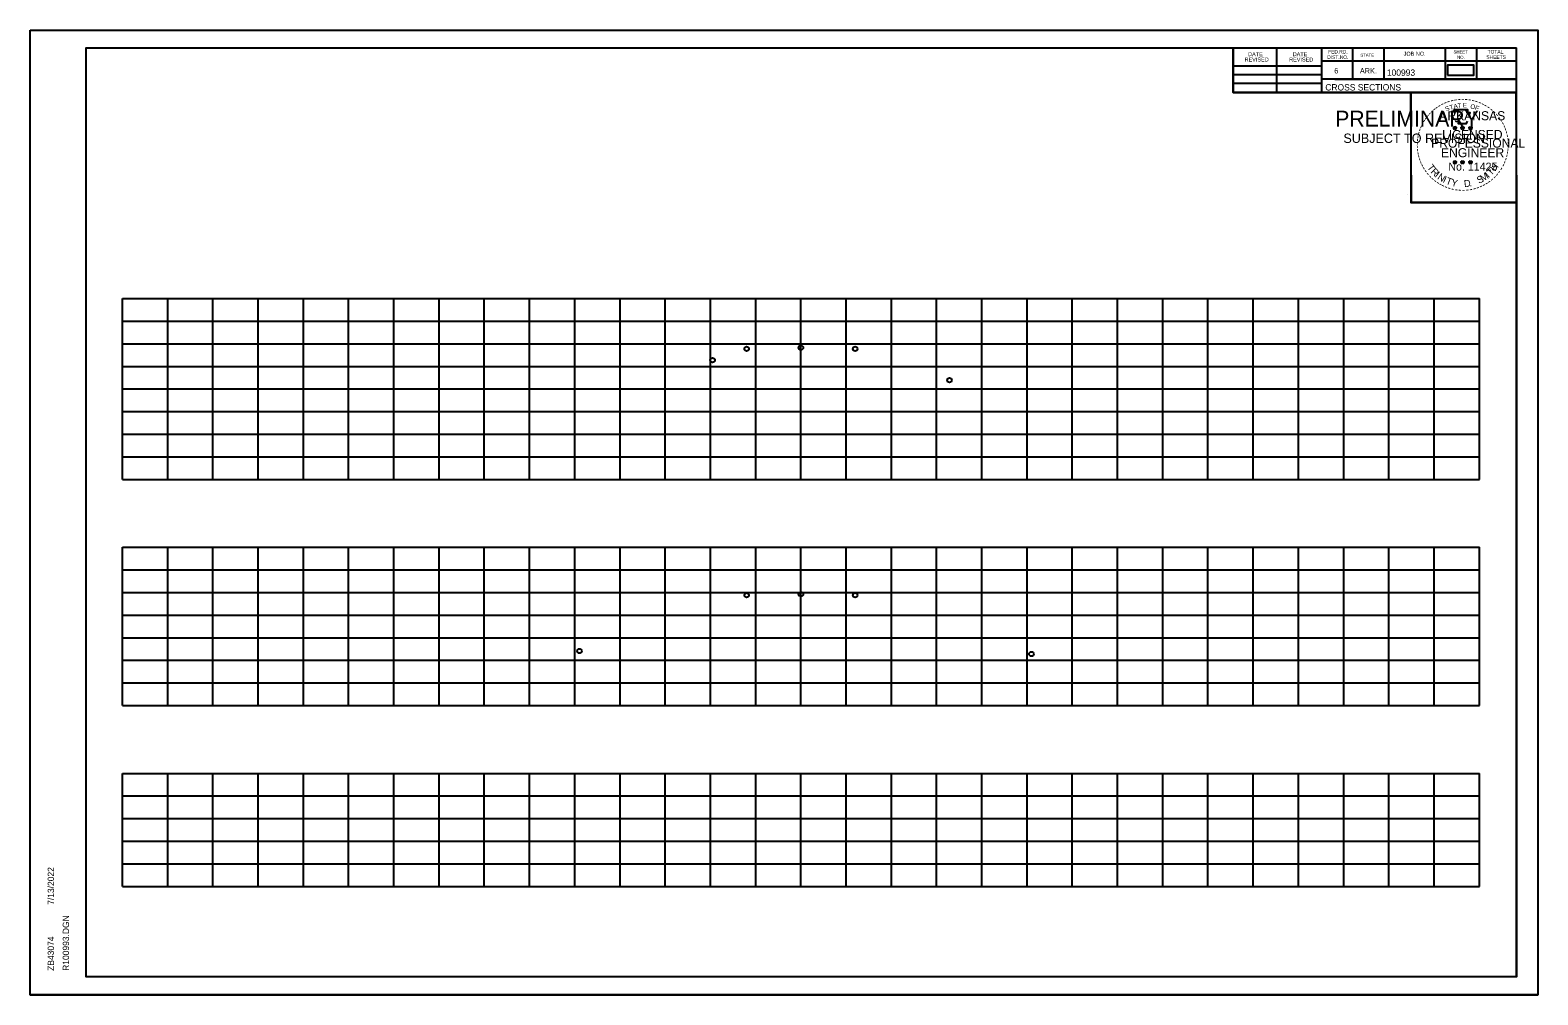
# Model space of a CAD drawing. Extents: x 4667 to 1632277, y -2100 to 724501.
# Drawn here: x 8335.2 to 8668.5, y -995 to -781.7 of the extents above; entities that cross this region are included whole.
import ezdxf

# ---------------------------------------------------------------- set-up
doc = ezdxf.new("R2010")
doc.units = 0
doc.layers.add('R_Grid', color=7, linetype='Continuous')
doc.layers.add('R_No Plot', color=7, linetype='Continuous')

msp = doc.modelspace()

# ---------------------------------------------------------------- linework, layer by layer
at = {"layer": 'R_Grid'}
for p, q in [((8355.57, -841.05), (8655.57, -841.05)), ((8355.57, -881.05), (8355.57, -841.05)), ((8365.57, -881.05), (8365.57, -841.05)), ((8375.57, -881.05), (8375.57, -841.05)), ((8385.57, -881.05), (8385.57, -841.05)), ((8395.57, -881.05), (8395.57, -841.05)), ((8405.57, -881.05), (8405.57, -841.05)), ((8415.57, -881.05), (8415.57, -841.05)), ((8425.57, -881.05), (8425.57, -841.05)), ((8435.57, -881.05), (8435.57, -841.05)), ((8445.57, -881.05), (8445.57, -841.05)), ((8455.57, -881.05), (8455.57, -841.05)), ((8465.57, -881.05), (8465.57, -841.05)), ((8475.57, -881.05), (8475.57, -841.05)), ((8485.57, -881.05), (8485.57, -841.05)), ((8495.57, -881.05), (8495.57, -841.05)), ((8505.57, -881.05), (8505.57, -841.05)), ((8515.57, -881.05), (8515.57, -841.05)), ((8525.57, -881.05), (8525.57, -841.05)), ((8535.57, -881.05), (8535.57, -841.05)), ((8545.57, -881.05), (8545.57, -841.05)), ((8555.57, -881.05), (8555.57, -841.05)), ((8565.57, -881.05), (8565.57, -841.05)), ((8575.57, -881.05), (8575.57, -841.05)), ((8585.57, -881.05), (8585.57, -841.05)), ((8595.57, -881.05), (8595.57, -841.05)), ((8605.57, -881.05), (8605.57, -841.05)), ((8615.57, -881.05), (8615.57, -841.05)), ((8625.57, -881.05), (8625.57, -841.05)), ((8635.57, -881.05), (8635.57, -841.05)), ((8645.57, -881.05), (8645.57, -841.05)), ((8655.57, -881.05), (8655.57, -841.05)), ((8355.57, -846.05), (8655.57, -846.05)), ((8355.57, -851.05), (8655.57, -851.05)), ((8355.57, -856.05), (8655.57, -856.05)), ((8355.57, -861.05), (8655.57, -861.05)), ((8355.57, -866.05), (8655.57, -866.05)), ((8355.57, -871.05), (8655.57, -871.05)), ((8355.57, -876.05), (8655.57, -876.05)), ((8355.57, -881.05), (8655.57, -881.05)), ((8355.57, -896.05), (8655.57, -896.05)), ((8355.57, -931.05), (8355.57, -896.05)), ((8355.57, -896.05), (8655.57, -896.05)), ((8355.57, -931.05), (8355.57, -896.05)), ((8365.57, -931.05), (8365.57, -896.05)), ((8365.57, -931.05), (8365.57, -896.05)), ((8375.57, -931.05), (8375.57, -896.05)), ((8375.57, -931.05), (8375.57, -896.05)), ((8385.57, -931.05), (8385.57, -896.05)), ((8385.57, -931.05), (8385.57, -896.05)), ((8395.57, -931.05), (8395.57, -896.05)), ((8395.57, -931.05), (8395.57, -896.05)), ((8405.57, -931.05), (8405.57, -896.05)), ((8405.57, -931.05), (8405.57, -896.05)), ((8415.57, -931.05), (8415.57, -896.05)), ((8415.57, -931.05), (8415.57, -896.05)), ((8425.57, -931.05), (8425.57, -896.05)), ((8425.57, -931.05), (8425.57, -896.05)), ((8435.57, -931.05), (8435.57, -896.05)), ((8435.57, -931.05), (8435.57, -896.05)), ((8445.57, -931.05), (8445.57, -896.05)), ((8445.57, -931.05), (8445.57, -896.05)), ((8455.57, -931.05), (8455.57, -896.05)), ((8455.57, -931.05), (8455.57, -896.05)), ((8465.57, -931.05), (8465.57, -896.05)), ((8465.57, -931.05), (8465.57, -896.05)), ((8475.57, -931.05), (8475.57, -896.05)), ((8475.57, -931.05), (8475.57, -896.05)), ((8485.57, -931.05), (8485.57, -896.05)), ((8485.57, -931.05), (8485.57, -896.05)), ((8495.57, -931.05), (8495.57, -896.05)), ((8495.57, -931.05), (8495.57, -896.05)), ((8505.57, -931.05), (8505.57, -896.05)), ((8505.57, -931.05), (8505.57, -896.05)), ((8515.57, -931.05), (8515.57, -896.05)), ((8515.57, -931.05), (8515.57, -896.05)), ((8525.57, -931.05), (8525.57, -896.05)), ((8525.57, -931.05), (8525.57, -896.05)), ((8535.57, -931.05), (8535.57, -896.05)), ((8535.57, -931.05), (8535.57, -896.05)), ((8545.57, -931.05), (8545.57, -896.05)), ((8545.57, -931.05), (8545.57, -896.05)), ((8555.57, -931.05), (8555.57, -896.05)), ((8555.57, -931.05), (8555.57, -896.05)), ((8565.57, -931.05), (8565.57, -896.05)), ((8565.57, -931.05), (8565.57, -896.05)), ((8575.57, -931.05), (8575.57, -896.05)), ((8575.57, -931.05), (8575.57, -896.05)), ((8585.57, -931.05), (8585.57, -896.05)), ((8585.57, -931.05), (8585.57, -896.05)), ((8595.57, -931.05), (8595.57, -896.05)), ((8595.57, -931.05), (8595.57, -896.05)), ((8605.57, -931.05), (8605.57, -896.05)), ((8605.57, -931.05), (8605.57, -896.05)), ((8615.57, -931.05), (8615.57, -896.05)), ((8615.57, -931.05), (8615.57, -896.05)), ((8625.57, -931.05), (8625.57, -896.05)), ((8625.57, -931.05), (8625.57, -896.05)), ((8635.57, -931.05), (8635.57, -896.05)), ((8635.57, -931.05), (8635.57, -896.05)), ((8645.57, -931.05), (8645.57, -896.05)), ((8645.57, -931.05), (8645.57, -896.05)), ((8655.57, -931.05), (8655.57, -896.05)), ((8655.57, -931.05), (8655.57, -896.05)), ((8355.57, -901.05), (8655.57, -901.05)), ((8355.57, -901.05), (8655.57, -901.05)), ((8355.57, -906.05), (8655.57, -906.05)), ((8355.57, -906.05), (8655.57, -906.05)), ((8355.57, -911.05), (8655.57, -911.05)), ((8355.57, -911.05), (8655.57, -911.05)), ((8355.57, -916.05), (8655.57, -916.05)), ((8355.57, -916.05), (8655.57, -916.05)), ((8355.57, -921.05), (8655.57, -921.05)), ((8355.57, -921.05), (8655.57, -921.05)), ((8355.57, -926.05), (8655.57, -926.05)), ((8355.57, -926.05), (8655.57, -926.05)), ((8355.57, -931.05), (8655.57, -931.05)), ((8355.57, -931.05), (8655.57, -931.05)), ((8355.57, -946.05), (8655.57, -946.05)), ((8355.57, -971.05), (8355.57, -946.05)), ((8365.57, -971.05), (8365.57, -946.05)), ((8375.57, -971.05), (8375.57, -946.05)), ((8385.57, -971.05), (8385.57, -946.05)), ((8395.57, -971.05), (8395.57, -946.05)), ((8405.57, -971.05), (8405.57, -946.05)), ((8415.57, -971.05), (8415.57, -946.05)), ((8425.57, -971.05), (8425.57, -946.05)), ((8435.57, -971.05), (8435.57, -946.05)), ((8445.57, -971.05), (8445.57, -946.05)), ((8455.57, -971.05), (8455.57, -946.05)), ((8465.57, -971.05), (8465.57, -946.05)), ((8475.57, -971.05), (8475.57, -946.05)), ((8485.57, -971.05), (8485.57, -946.05)), ((8495.57, -971.05), (8495.57, -946.05)), ((8505.57, -971.05), (8505.57, -946.05)), ((8515.57, -971.05), (8515.57, -946.05)), ((8525.57, -971.05), (8525.57, -946.05)), ((8535.57, -971.05), (8535.57, -946.05)), ((8545.57, -971.05), (8545.57, -946.05)), ((8555.57, -971.05), (8555.57, -946.05)), ((8565.57, -971.05), (8565.57, -946.05)), ((8575.57, -971.05), (8575.57, -946.05)), ((8585.57, -971.05), (8585.57, -946.05)), ((8595.57, -971.05), (8595.57, -946.05)), ((8605.57, -971.05), (8605.57, -946.05)), ((8615.57, -971.05), (8615.57, -946.05)), ((8625.57, -971.05), (8625.57, -946.05)), ((8635.57, -971.05), (8635.57, -946.05)), ((8645.57, -971.05), (8645.57, -946.05)), ((8655.57, -971.05), (8655.57, -946.05)), ((8355.57, -951.05), (8655.57, -951.05)), ((8355.57, -956.05), (8655.57, -956.05)), ((8355.57, -961.05), (8655.57, -961.05)), ((8355.57, -966.05), (8655.57, -966.05)), ((8355.57, -971.05), (8655.57, -971.05))]:
    msp.add_line(p, q, dxfattribs=at)
at = {"layer": 'R_No Plot'}
for p, q in [((8335.16, -781.7), (8668.5, -781.7)), ((8347.57, -785.59), (8663.75, -785.59)), ((8347.57, -991.05), (8347.57, -785.59)), ((8500.09, -785.85), (8500.09, -785.85)), ((8500.09, -785.85), (8500.09, -785.85)), ((8601.11, -795.47), (8601.11, -785.59)), ((8610.79, -795.47), (8610.79, -785.59)), ((8620.65, -785.59), (8620.65, -795.47)), ((8627.49, -785.59), (8627.49, -792.53)), ((8634.43, -785.59), (8634.43, -792.53)), ((8648.01, -785.59), (8648.01, -792.53)), ((8654.95, -785.59), (8654.95, -792.53)), ((8663.75, -991.05), (8663.75, -785.59)), ((8601.11, -789.61), (8620.65, -789.61)), ((8663.75, -788.53), (8620.65, -788.53)), ((8663.75, -788.51), (8663.75, -788.51)), ((8601.11, -791.47), (8620.65, -791.47)), ((8663.75, -792.53), (8620.65, -792.53)), ((8623.61, -792.53), (8663.75, -792.53)), ((8601.11, -793.41), (8620.65, -793.41)), ((8663.75, -795.47), (8601.11, -795.47)), ((8649.83, -803.21), (8650.18, -803.33)), ((8649.83, -803.21), (8650.08, -803.26)), ((8649.83, -803.21), (8650.07, -803.34)), ((8649.96, -803.62), (8650.18, -803.33)), ((8650.18, -802.96), (8650.14, -803.21)), ((8650.18, -803.33), (8650.18, -802.96)), ((8650.18, -802.96), (8650.23, -803.21)), ((8650.53, -803.21), (8650.18, -803.33)), ((8650.39, -803.62), (8650.18, -803.33)), ((8650.53, -803.21), (8650.24, -803.26)), ((8650.39, -803.62), (8650.26, -803.33)), ((8650.53, -803.21), (8650.32, -803.32)), ((8651.5, -803.21), (8651.85, -803.33)), ((8651.5, -803.21), (8651.75, -803.26)), ((8651.5, -803.21), (8651.74, -803.34)), ((8651.63, -803.62), (8651.85, -803.33)), ((8651.85, -802.96), (8651.81, -803.21)), ((8651.85, -803.33), (8651.85, -802.96)), ((8651.85, -802.96), (8651.9, -803.21)), ((8652.2, -803.21), (8651.85, -803.33)), ((8652.06, -803.62), (8651.85, -803.33)), ((8652.2, -803.21), (8651.91, -803.26)), ((8652.06, -803.62), (8651.93, -803.33)), ((8652.2, -803.21), (8651.99, -803.32)), ((8653.26, -803.23), (8653.61, -803.34)), ((8653.26, -803.23), (8653.52, -803.27)), ((8653.26, -803.23), (8653.5, -803.35)), ((8653.4, -803.63), (8653.61, -803.34)), ((8653.61, -802.97), (8653.57, -803.22)), ((8653.61, -803.34), (8653.61, -802.97)), ((8653.61, -802.97), (8653.66, -803.22)), ((8653.96, -803.23), (8653.61, -803.34)), ((8653.83, -803.63), (8653.61, -803.34)), ((8653.96, -803.23), (8653.67, -803.28)), ((8653.83, -803.63), (8653.69, -803.34)), ((8653.96, -803.23), (8653.76, -803.33)), ((8649.96, -803.62), (8650.09, -803.38)), ((8649.96, -803.62), (8650.18, -803.41)), ((8650.39, -803.62), (8650.18, -803.41)), ((8651.63, -803.62), (8651.76, -803.38)), ((8651.63, -803.62), (8651.85, -803.41)), ((8652.06, -803.62), (8651.85, -803.41)), ((8653.4, -803.63), (8653.52, -803.39)), ((8653.4, -803.63), (8653.61, -803.42)), ((8653.83, -803.63), (8653.61, -803.42)), ((8649.83, -810.79), (8650.18, -810.9)), ((8649.83, -810.79), (8650.08, -810.83)), ((8649.83, -810.79), (8650.06, -810.91)), ((8649.96, -811.2), (8650.18, -810.9)), ((8649.96, -811.2), (8650.09, -810.95)), ((8649.96, -811.2), (8650.17, -810.98)), ((8650.18, -810.53), (8650.13, -810.79)), ((8650.39, -811.2), (8650.17, -810.98)), ((8650.18, -810.9), (8650.18, -810.53)), ((8650.18, -810.53), (8650.22, -810.78)), ((8650.52, -810.79), (8650.18, -810.9)), ((8650.39, -811.2), (8650.18, -810.9)), ((8650.52, -810.79), (8650.24, -810.84)), ((8650.39, -811.2), (8650.25, -810.9)), ((8650.52, -810.79), (8650.32, -810.89)), ((8651.5, -810.79), (8651.84, -810.9)), ((8651.5, -810.79), (8651.75, -810.83)), ((8651.5, -810.79), (8651.73, -810.91)), ((8651.63, -811.2), (8651.84, -810.9)), ((8651.63, -811.2), (8651.75, -810.95)), ((8651.63, -811.2), (8651.84, -810.98)), ((8651.84, -810.53), (8651.8, -810.79)), ((8651.84, -810.9), (8651.84, -810.53)), ((8651.84, -810.53), (8651.89, -810.78)), ((8652.19, -810.79), (8651.84, -810.9)), ((8652.06, -811.2), (8651.84, -810.9)), ((8652.06, -811.2), (8651.84, -810.98)), ((8652.19, -810.79), (8651.91, -810.84)), ((8652.06, -811.2), (8651.92, -810.9)), ((8652.19, -810.79), (8651.99, -810.89)), ((8653.26, -810.8), (8653.61, -810.91)), ((8653.26, -810.8), (8653.52, -810.84)), ((8653.26, -810.8), (8653.5, -810.92)), ((8653.4, -811.21), (8653.61, -810.91)), ((8653.4, -811.21), (8653.52, -810.96)), ((8653.4, -811.21), (8653.61, -810.99)), ((8653.61, -810.54), (8653.57, -810.8)), ((8653.61, -810.91), (8653.61, -810.54)), ((8653.61, -810.54), (8653.66, -810.79)), ((8653.96, -810.8), (8653.61, -810.91)), ((8653.82, -811.21), (8653.61, -810.91)), ((8653.82, -811.21), (8653.61, -810.99)), ((8653.96, -810.8), (8653.67, -810.85)), ((8653.82, -811.21), (8653.69, -810.91)), ((8653.96, -810.8), (8653.75, -810.9)), ((8639.78, -817.93), (8639.78, -817.93)), ((8347.57, -991.05), (8347.57, -991.05)), ((8663.75, -991.05), (8347.57, -991.05)), ((8335.16, -995.03), (8668.5, -995.03))]:
    msp.add_line(p, q, dxfattribs=at)
for points in [[(8335.16, -781.7), (8668.5, -781.7), (8668.5, -995.03), (8335.16, -995.03)], [(8581.49, -785.59), (8601.11, -785.59), (8601.11, -795.47), (8617.22, -795.47), (8640.42, -795.47), (8640.42, -819.8), (8663.75, -819.8), (8663.75, -991.05), (8347.57, -991.05), (8347.57, -785.59)], [(8648.49, -791.66), (8654.32, -791.66), (8654.32, -789.47), (8648.49, -789.47)], [(8640.42, -795.47), (8663.63, -795.47), (8663.75, -819.8), (8640.54, -819.8)]]:
    msp.add_lwpolyline(points, close=True, dxfattribs=at)
for points in [[(8649.87, -799.34), (8650.14, -800.16)], [(8653.38, -800.26), (8653.52, -799.97), (8652.84, -800), (8652.99, -799.34), (8649.87, -799.34)], [(8650.18, -802.96), (8650.39, -803.62), (8649.83, -803.21), (8650.53, -803.21), (8649.96, -803.62), (8650.18, -802.96)], [(8650.36, -801.76), (8650.36, -801.85), (8650.93, -801.87), (8650.87, -802.34), (8652.74, -802.34), (8652.94, -801.8)], [(8651.85, -802.96), (8652.06, -803.62), (8651.5, -803.21), (8652.2, -803.21), (8651.63, -803.62), (8651.85, -802.96)], [(8653.61, -802.97), (8653.83, -803.63), (8653.26, -803.23), (8653.96, -803.23), (8653.4, -803.63), (8653.61, -802.97)], [(8650.18, -810.53), (8650.39, -811.2), (8649.83, -810.79), (8650.52, -810.79), (8649.96, -811.2), (8650.18, -810.53)], [(8651.84, -810.53), (8652.06, -811.2), (8651.5, -810.79), (8652.19, -810.79), (8651.63, -811.2), (8651.84, -810.53)], [(8653.61, -810.54), (8653.82, -811.21), (8653.26, -810.8), (8653.96, -810.8), (8653.4, -811.21), (8653.61, -810.54)]]:
    msp.add_lwpolyline(points, dxfattribs=at)
for centre, radius in [((8650.18, -803.33), 0.172), ((8650.18, -803.33), 0.145), ((8650.18, -803.33), 0.116), ((8650.18, -803.33), 0.0991), ((8650.18, -803.33), 0.0747), ((8650.18, -803.33), 0.0495), ((8650.18, -803.33), 0.0296), ((8651.85, -803.33), 0.172), ((8651.85, -803.33), 0.145), ((8651.85, -803.33), 0.116), ((8651.85, -803.33), 0.0991), ((8651.85, -803.33), 0.0747), ((8651.85, -803.33), 0.0495), ((8651.85, -803.33), 0.0296), ((8653.61, -803.34), 0.172), ((8653.61, -803.34), 0.145), ((8653.61, -803.34), 0.116), ((8653.61, -803.34), 0.0991), ((8653.61, -803.34), 0.0747), ((8653.61, -803.34), 0.0495), ((8653.61, -803.34), 0.0296), ((8650.17, -810.9), 0.172), ((8650.17, -810.9), 0.145), ((8650.17, -810.9), 0.116), ((8650.17, -810.9), 0.0991), ((8650.17, -810.9), 0.0747), ((8650.17, -810.9), 0.0495), ((8650.17, -810.9), 0.0296), ((8651.84, -810.9), 0.172), ((8651.84, -810.9), 0.145), ((8651.84, -810.9), 0.116), ((8651.84, -810.9), 0.0991), ((8651.84, -810.9), 0.0747), ((8651.84, -810.9), 0.0495), ((8651.84, -810.9), 0.0296), ((8653.61, -810.91), 0.172), ((8653.61, -810.91), 0.145), ((8653.61, -810.91), 0.116), ((8653.61, -810.91), 0.0991), ((8653.61, -810.91), 0.0747), ((8653.61, -810.91), 0.0495), ((8653.61, -810.91), 0.0296), ((8493.57, -852.16), 0.5), ((8505.57, -851.92), 0.5), ((8517.57, -852.16), 0.5), ((8486.04, -854.67), 0.5), ((8538.41, -859.11), 0.5), ((8493.57, -906.66), 0.5), ((8505.57, -906.42), 0.5), ((8517.57, -906.66), 0.5), ((8456.61, -918.98), 0.5), ((8556.53, -919.65), 0.5)]:
    msp.add_circle(centre, radius, dxfattribs=at)

# ---------------------------------------------------------------- texts
for s, height, rotation, p in [('DATE', 0.879, 360, (8604.44, -787.45)), ('DATE', 0.879, 360, (8614.3, -787.45)), ('FED.RD.', 0.782, 360, (8622.13, -786.87)), ('JOB NO.', 0.879, 360, (8638.83, -787.35)), ('SHEET', 0.684, 360, (8649.87, -786.87)), ('TOTAL', 0.782, 360, (8657.39, -786.87)), ('REVISED', 0.879, 360, (8603.66, -788.63)), ('REVISED', 0.879, 360, (8613.52, -788.63)), ('DIST.NO.', 0.782, 360, (8621.93, -788.05)), ('STATE', 0.684, 360, (8629.25, -787.55)), ('NO.', 0.684, 360, (8650.65, -788.05)), ('SHEETS', 0.782, 360, (8657.11, -788.05)), ('6', 1.17, 360, (8623.49, -791.27)), ('ARK.', 1.172, 360, (8629.15, -791.27)), ('100993', 1.4, 360, (8635.12, -791.79)), ('CROSS SECTIONS', 1.4, 360, (8621.51, -795.04)), ('PRELIMINARY', 3.5, 360, (8623.7, -803.01)), ('-', 1.6, 48.423, (8644.82, -800.83)), ('-', 1.6, 42.9622, (8645.27, -800.36)), ('-', 1.6, 38.9507, (8645.7, -799.94)), ('-', 1.6, 36.2317, (8646.18, -799.56)), ('-', 1.6, 34.0636, (8646.76, -799.17)), ('ARKANSAS', 2, 360, (8646.72, -801.62)), ('-', 1.6, 28.7918, (8647.35, -798.8)), ('-', 1.6, 24.3072, (8647.99, -798.48)), ('S', 1, 21.594, (8648.23, -799.66)), ('-', 1.6, 19.1761, (8648.62, -798.21)), ('T', 1, 16.4036, (8649.14, -799.33)), ('-', 1.6, 13.6301, (8649.37, -797.97)), ('A', 1, 11.2132, (8649.97, -799.08)), ('-', 1.6, 10.2193, (8650.05, -797.81)), ('T', 1, 6.0228, (8650.82, -798.91)), ('-', 1.6, 5.8968, (8650.78, -797.7)), ('-', 1.6, 0.1862, (8651.55, -797.62)), ('E', 1, 0.8323, (8651.92, -798.8)), ('-', 1.6, 357.743, (8652.27, -797.64)), ('-', 1.6, 352.1617, (8653.02, -797.69)), ('O', 1, 350.4515, (8653.52, -799.01)), ('-', 1.6, 347.2049, (8653.73, -797.81)), ('F', 1, 340.0707, (8654.48, -799.24)), ('-', 1.6, 342.3362, (8654.37, -797.96)), ('-', 1.6, 337.8551, (8655.1, -798.19)), ('-', 1.6, 334.1211, (8655.74, -798.46)), ('-', 1.6, 329.6409, (8656.31, -798.74)), ('-', 1.6, 325.8627, (8656.96, -799.1)), ('-', 1.6, 320.5297, (8657.57, -799.53)), ('-', 1.6, 315.5786, (8658.17, -800.01)), ('DWB', 0.01, 360, (8624.44, -801.16)), ('-', 1.6, 67.7743, (8643.11, -803.64)), ('-', 1.6, 62.8713, (8643.37, -803.03)), ('-', 1.6, 58.0706, (8643.68, -802.41)), ('-', 1.6, 54.2325, (8644, -801.89)), ('-', 1.6, 50.6142, (8644.42, -801.32)), ('DWB', 0.01, 360, (8650.17, -803.33)), ('DWB', 0.01, 360, (8651.84, -803.33)), ('DWB', 0.01, 360, (8653.6, -803.34)), ('-', 1.6, 309.8797, (8658.74, -800.56)), ('-', 1.6, 306.6522, (8659.26, -801.17)), ('-', 1.4, 303.6753, (8659.75, -801.73)), ('-', 1.6, 299.6684, (8660.07, -802.34)), ('-', 1.6, 294.6628, (8660.39, -802.95)), ('SUBJECT TO REVISION', 2.0751, 360, (8625.51, -806.64)), ('-', 1.6, 89.0622, (8642.46, -807.09)), ('-', 1.6, 85.1863, (8642.48, -806.39)), ('-', 1.6, 81.2013, (8642.56, -805.7)), ('-', 1.6, 75.461, (8642.69, -804.98)), ('-', 1.6, 72.3945, (8642.89, -804.27)), ('PROFESSIONAL', 2, 360, (8644.9, -807.68)), ('LICENSED', 2, 360, (8647.32, -805.77)), ('-', 1.6, 290.5728, (8660.65, -803.53)), ('-', 1.6, 285.1233, (8660.88, -804.11)), ('-', 1.6, 280.5493, (8661.08, -804.85)), ('-', 1.6, 276.5962, (8661.24, -805.62)), ('-', 1.6, 274.3301, (8661.3, -806.34)), ('-', 1.6, 94.1959, (8642.49, -807.81)), ('-', 1.6, 98.9479, (8642.57, -808.48)), ('-', 1.6, 101.7149, (8642.7, -809.21)), ('-', 1.6, 105.4578, (8642.86, -809.81)), ('ENGINEER', 2, 360, (8647.09, -809.8)), ('-', 1.6, 252.8681, (8660.96, -809.69)), ('-', 1.6, 255.7626, (8661.14, -808.97)), ('-', 1.6, 260.9953, (8661.25, -808.29)), ('-', 1.6, 263.5172, (8661.32, -807.64)), ('-', 1.6, 269.9407, (8661.34, -806.97)), ('-', 1.6, 109.0874, (8643.08, -810.44)), ('-', 1.6, 114.0643, (8643.33, -811.03)), ('-', 1.6, 115.7289, (8643.64, -811.65)), ('-', 1.6, 120.4471, (8643.99, -812.24)), ('-', 1.6, 125.8934, (8644.4, -812.8)), ('-', 1.6, 130.7181, (8644.86, -813.35)), ('T', 1.54, 306.0406, (8643.94, -812.06)), ('R', 1.54, 314.005, (8644.7, -813.11)), ('I', 1.54, 321.9694, (8645.6, -814.04)), ('N', 1.54, 326.5002, (8646.17, -814.51)), ('No. 11425', 1.757, 360, (8648.71, -812.75)), ('DWB', 0.01, 360, (8650.16, -810.9)), ('DWB', 0.01, 360, (8651.83, -810.9)), ('DWB', 0.01, 360, (8653.6, -810.91)), ('M', 1.54, 32.6563, (8656.32, -815.29)), ('I', 1.54, 42.1136, (8657.6, -814.45)), ('T', 1.54, 46.6444, (8658.17, -813.97)), ('H', 1.54, 54.6088, (8659.06, -813.03)), ('-', 1.6, 233.8452, (8659.67, -812.4)), ('-', 1.6, 239.0712, (8660.08, -811.75)), ('-', 1.6, 244.6197, (8660.47, -810.99)), ('-', 1.6, 247.8887, (8660.73, -810.37)), ('-', 1.6, 134.2238, (8645.38, -813.9)), ('-', 1.6, 138.9338, (8645.9, -814.36)), ('-', 1.6, 144.6463, (8646.46, -814.77)), ('-', 1.6, 148.0898, (8647.02, -815.14)), ('-', 1.6, 151.5704, (8647.6, -815.46)), ('-', 1.6, 154.6002, (8648.12, -815.71)), ('I', 1.54, 335.3603, (8647.37, -815.3)), ('-', 1.6, 158.5612, (8648.74, -815.96)), ('T', 1.54, 339.8912, (8648.03, -815.63)), ('-', 1.6, 162.7983, (8649.43, -816.18)), ('Y', 1.54, 347.8556, (8649.25, -816.07)), ('D', 1.54, 6.3969, (8652.24, -816.43)), ('.', 1.54, 13.7642, (8653.43, -816.3)), ('-', 1.6, 195.4743, (8654.68, -816.08)), ('-', 1.6, 200.7184, (8655.36, -815.84)), ('S', 1.54, 26.9312, (8655.48, -815.7)), ('-', 1.6, 204.2516, (8655.98, -815.56)), ('-', 1.6, 207.3568, (8656.6, -815.24)), ('-', 1.6, 212.2491, (8657.16, -814.9)), ('-', 1.6, 215.7363, (8657.69, -814.51)), ('-', 1.6, 221.0851, (8658.24, -814.04)), ('-', 1.6, 225.7653, (8658.77, -813.53)), ('-', 1.6, 231.2538, (8659.24, -812.97)), ('-', 1.6, 167.5555, (8650.14, -816.34)), ('-', 1.6, 173.1155, (8650.92, -816.45)), ('-', 1.6, 176.5183, (8651.66, -816.5)), ('-', 1.6, 181.5918, (8652.41, -816.48)), ('-', 1.6, 185.8167, (8653.22, -816.41)), ('-', 1.6, 191.2858, (8653.95, -816.28)), ('7/13/2022', 1.4, 90, (8340.43, -975.12)), ('R100993.DGN', 1.4, 90, (8343.76, -989.72)), ('ZB43074', 1.4, 90, (8340.43, -989.72))]:
    msp.add_text(s, height=height, rotation=rotation, dxfattribs=at).set_placement(p)

doc.saveas('drawing.dxf')
